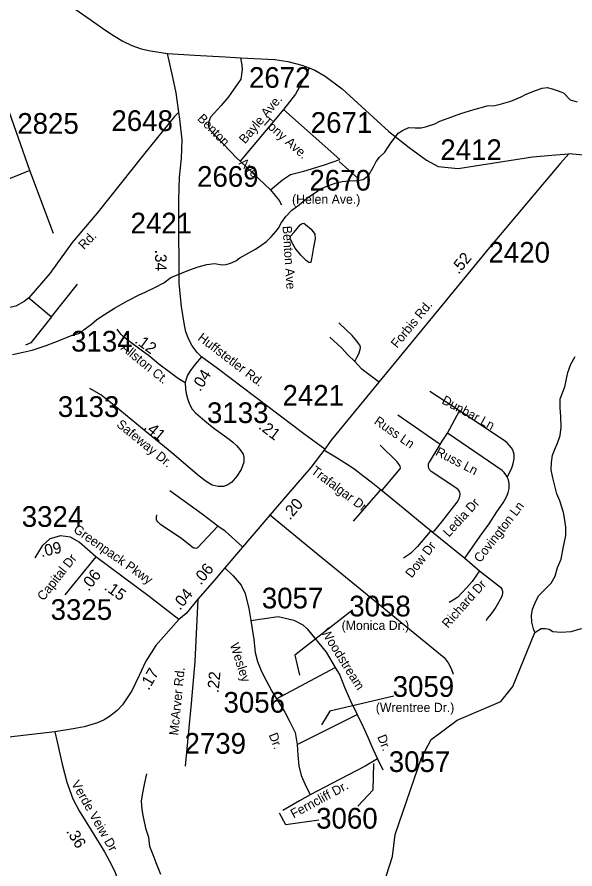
# Model space of a CAD drawing. Extents: x 1268485 to 1426702, y 514839 to 616766.
# Drawn here: x 1344690 to 1348673, y 529933 to 536010 of the extents above; entities that cross this region are included whole.
import ezdxf

# ---------------------------------------------------------------- set-up
doc = ezdxf.new("R2010")
doc.units = 0
for name, color, linetype in [('Old_Level_10', 7, 'Continuous'), ('Old_Level_11', 7, 'Continuous'), ('Old_Level_17', 7, 'Continuous'), ('Old_Level_32', 7, 'Continuous'), ('Old_Level_35', 7, 'Continuous'), ('Old_Level_59', 7, 'Continuous'), ('Old_Level_62', 7, 'Continuous'), ('Old_Level_8', 7, 'Continuous')]:
    doc.layers.add(name, color=color, linetype=linetype)

msp = doc.modelspace()

# ---------------------------------------------------------------- linework, layer by layer
at = {"layer": 'Old_Level_11'}
for points in [[(1347083.937, 531778.003), (1346674.106, 531459.215), (1346707.26, 531315.449)], [(1347379.013, 531165.978), (1346922.987, 531058.605), (1346863.971, 530961.97)], [(1347121.687, 530380.964), (1347232.2, 530497.083), (1347237.726, 530685.086)], [(1346845.402, 530281.433), (1346607.798, 530248.256), (1346563.592, 530331.199)]]:
    msp.add_lwpolyline(points, dxfattribs=at)
at = {"layer": 'Old_Level_32'}
for p, q in [((1346591.413, 535350.341), (1346281.83, 534980.915)), ((1346591.413, 535350.341), (1346994.739, 534993.353)), ((1346281.83, 534980.915), (1346500.092, 534777.407)), ((1344948.943, 534466.198), (1344781.269, 534915.545)), ((1345252.491, 532159.875), (1345030.773, 531887.898)), ((1346542.671, 531146.149), (1346959.839, 531370.291)), ((1346688.96, 530819.743), (1347118.028, 531035.48)), ((1347262.917, 530717.479), (1347300.715, 530640.43))]:
    msp.add_line(p, q, dxfattribs=at)
for points in [[(1344438.534, 536340.416), (1344591.651, 536311.047), (1344735.867, 536269.585), (1344874.742, 536224.667), (1344929.935, 536193.57), (1344988.69, 536152.107), (1345102.638, 536067.454), (1345219.843, 535987.062), (1345316.052, 535918.701), (1345378.638, 535877.675), (1345444.483, 535837.684), (1345510.36, 535806.586), (1345576.236, 535784.127), (1345642.112, 535768.58), (1345763.182, 535749.575)], [(1344781.269, 534915.545), (1344618.37, 535375.662), (1344488.275, 535723.174), (1344438.558, 535839.743), (1344417.879, 535886.763), (1344382.376, 535930.645), (1344336.649, 535964.769)], [(1345763.182, 535749.575), (1345956.661, 535738.598), (1346175.148, 535724.842), (1346284.498, 535719.853)], [(1345844.011, 535330.205), (1345824.596, 535468.341), (1345801.033, 535581.853), (1345763.182, 535749.575)], [(1346284.498, 535719.853), (1346294.874, 535666.914), (1346297.031, 535636.697), (1346286.244, 535567.628), (1346199.955, 535440.283), (1346148.181, 535377.69), (1346070.521, 535295.67), (1346055.42, 535256.82), (1346057.577, 535226.602), (1346066.206, 535205.019), (1346258.852, 535003.301), (1346281.83, 534980.915)], [(1346284.498, 535719.853), (1346530.107, 535707.844), (1346623.826, 535691.751), (1346723.349, 535665.736), (1346774.986, 535646.487)], [(1346774.986, 535646.487), (1346760.26, 535610.767), (1346678.861, 535459.708), (1346591.413, 535350.341)], [(1346774.986, 535646.487), (1346816.665, 535629.641), (1346889.66, 535587.952), (1347009.891, 535497.289), (1347343.337, 535193.835), (1347488.881, 535078.451), (1347612.944, 534989.178), (1347697.076, 534943.852), (1347839.454, 534928.744), (1347960.261, 534949.255), (1348370.133, 535012.921), (1348536.138, 535027.355), (1348628.208, 535033.861)], [(1345844.011, 535330.205), (1345814.954, 535299.438), (1345602.993, 535037.977), (1345259.404, 534609.285), (1345084.227, 534402.07), (1344922.836, 534181.187), (1344774.726, 534006.683), (1344740.083, 533981.68), (1344680.748, 533948.429), (1344580.354, 533925.179), (1344488.886, 533910.892), (1344385.095, 533886.21), (1344317.634, 533848.206), (1344271.688, 533814.774), (1344198.592, 533758.356), (1344122.574, 533686.057), (1344068.274, 533600.387), (1344008.182, 533494.323), (1343972.286, 533411.661), (1343929.565, 533283.406), (1343867.857, 533183.653), (1343744.439, 533079.148)], [(1346007.164, 533586.665), (1345976.079, 533617.772), (1345940.042, 533664.487), (1345915.272, 533708.703), (1345894.518, 533764.98), (1345886.267, 533813.09), (1345863.426, 533946.245), (1345848.326, 534110.282), (1345845.861, 534618.489), (1345845.833, 534706.532), (1345850.483, 534868.31), (1345863.426, 534999.971), (1345867.741, 535133.792), (1345852.64, 535280.562), (1345844.011, 535330.205)], [(1346500.092, 534777.407), (1346583.943, 534849.316), (1346642.188, 534886.009), (1346737.107, 534909.751), (1346823.396, 534935.651), (1346883.799, 534955.077), (1346994.739, 534993.353)], [(1348628.208, 535033.861), (1348568.599, 534967.594), (1348061.649, 534366.7), (1346931.258, 532991.373), (1346886.541, 532926.87)], [(1349047.749, 534996.246), (1348628.208, 535033.861)], [(1344781.269, 534915.545), (1344651.785, 534863.306), (1344521.73, 534815.335), (1344400.686, 534803.459), (1344303.377, 534812.96), (1344196.89, 534831.711)], [(1346500.092, 534777.407), (1346560.048, 534700.759), (1346577.444, 534670.394)], [(1345891.005, 533400.024), (1345841.923, 533429.493), (1345784.661, 533472.06), (1345702.859, 533534.274), (1345637.417, 533588.302), (1345576.883, 533632.506), (1345511.441, 533679.985), (1345451.215, 533726.952), (1345431.635, 533746.547), (1345403.747, 533782.767)], [(1346007.164, 533586.665), (1345964.626, 533535.912), (1345933.541, 533496.619), (1345907.365, 533455.688), (1345894.276, 533419.67), (1345891.005, 533400.024)], [(1346886.541, 532926.87), (1346737.661, 533036.563), (1346120.051, 533503.167), (1346007.164, 533586.665)], [(1345891.005, 533400.024), (1345892.641, 533355.819), (1345897.549, 533324.711), (1345907.365, 533288.693), (1345922.09, 533247.763), (1345940.086, 533213.381), (1345962.991, 533187.186), (1346030.068, 533129.884), (1346095.51, 533077.493), (1346205.126, 532998.907), (1346231.302, 532977.624), (1346255.844, 532954.703), (1346283.656, 532921.96), (1346303.289, 532892.49), (1346309.833, 532869.569), (1346309.833, 532835.187), (1346290.201, 532782.796), (1346259.116, 532735.317), (1346223.123, 532691.113), (1346195.31, 532673.103), (1346162.589, 532661.644), (1346126.596, 532661.644), (1346082.422, 532671.466), (1346039.886, 532696.024), (1345990.804, 532733.68), (1345925.362, 532789.345), (1345794.478, 532900.675), (1345625.965, 533039.837), (1345382.193, 533239.576), (1345287.303, 533314.888), (1345210.408, 533360.729)], [(1346886.541, 532926.87), (1346786.742, 532797.531), (1346577.327, 532553.588), (1346172.603, 532080.164)], [(1345252.491, 532159.875), (1345133.288, 532264.849), (1345071.301, 532300.635), (1344999.779, 532310.178), (1344923.488, 532288.706), (1344868.655, 532238.605), (1344816.205, 532152.718)], [(1345843.743, 531711.352), (1345633.944, 531875.969), (1345252.491, 532159.875)], [(1346172.603, 532080.164), (1346098.361, 531992.405), (1345981.155, 531858.042)], [(1346172.603, 532080.164), (1346231.893, 532023.102), (1346289.289, 531957.261), (1346318.687, 531898.424), (1346343.885, 531790.556), (1346357.884, 531706.503)], [(1345981.155, 531858.042), (1345896.86, 531755.889), (1345843.743, 531711.352)], [(1345981.155, 531858.042), (1345958.391, 531412.849), (1345932.516, 531112.489), (1345891.117, 530667.128)], [(1345843.743, 531711.352), (1345680.061, 531526.692), (1345609.082, 531415.439), (1345561.861, 531313.16), (1345510.111, 531203.115), (1345442.837, 531103.426), (1345404.025, 531063.293), (1345349.688, 531020.569), (1345312.169, 530997.265), (1345263.007, 530976.551), (1345169.858, 530946.774), (1345090.94, 530932.533), (1344960.469, 530911.826)], [(1346357.884, 531706.503), (1346553.871, 531734.47), (1346664.727, 531706.966), (1346729.177, 531674.461), (1346760.197, 531646.532), (1346896.742, 531480.07), (1346959.839, 531370.291)], [(1346357.884, 531706.503), (1346380.282, 531569.216), (1346390.781, 531478.159), (1346406.18, 531412.317), (1346434.179, 531342.273), (1346464.976, 531282.035), (1346508.373, 531202.184), (1346542.671, 531146.149)], [(1346959.839, 531370.291), (1346993.437, 531314.255), (1347028.434, 531228.802), (1347070.431, 531132.141), (1347118.028, 531035.48)], [(1346542.671, 531146.149), (1346601.467, 531050.89), (1346635.08, 530986.86), (1346675.661, 530906.599), (1346688.96, 530819.743)], [(1347118.028, 531035.48), (1347161.424, 530947.224), (1347193.622, 530874.378), (1347230.72, 530788.924), (1347262.917, 530717.479)], [(1344960.272, 530911.818), (1344527.516, 530861.326), (1344289.467, 530835.433), (1343970.952, 530808.338), (1343710.637, 530791.41), (1343514.836, 530797.889), (1343285.106, 530816.696), (1342871.594, 530852.217), (1342803.893, 530858.853), (1342766.427, 530859.989), (1342714.96, 530852.217), (1342543.358, 530778.238)], [(1344960.469, 530911.826), (1344975.796, 530839.318), (1345010.716, 530680.841), (1345045.03, 530551.885), (1345087.482, 530433.543), (1345132.966, 530348.581), (1345217.868, 530208.999), (1345314.9, 530054.246), (1345348.255, 529993.558), (1345384.642, 529920.733), (1345411.932, 529850.942), (1345436.189, 529756.877), (1345442.254, 529677.982), (1345454.383, 529395.785), (1345463.479, 529262.272), (1345478.641, 529180.344), (1345502.898, 529065.037)], [(1346688.96, 530819.743), (1346694.559, 530744.096), (1346701.559, 530669.849), (1346718.358, 530599.805), (1346746.356, 530535.364), (1346783.454, 530461.117)], [(1347262.917, 530717.479), (1347176.123, 530667.047), (1346937.442, 530542.368), (1346783.454, 530461.117)], [(1346783.454, 530461.117), (1346706.459, 530419.091), (1346586.068, 530349.046)]]:
    msp.add_lwpolyline(points, dxfattribs=at)
at = {"layer": 'Old_Level_35'}
for p, q in [((1346989.802, 534978.938), (1347126.469, 534854.881)), ((1344935.385, 533870.631), (1345121.675, 534104.493)), ((1344774.726, 534006.683), (1344935.385, 533870.631)), ((1347848.765, 533200.675), (1347637.664, 533337.753)), ((1347709.637, 532960.354), (1347407.288, 533169.2)), ((1347763.361, 533041.042), (1347848.765, 533200.675)), ((1347633.358, 532835.734), (1347709.637, 532960.354)), ((1347650.479, 532340.43), (1347885.469, 532149.834)), ((1347885.469, 532149.834), (1347992.096, 532059.868)), ((1347992.096, 532059.868), (1348141.579, 531943.501))]:
    msp.add_line(p, q, dxfattribs=at)
for points in [[(1344935.385, 533870.631), (1344788.67, 533686.239), (1344751.043, 533668.45)], [(1347101.658, 533552.442), (1347116.421, 533581.918), (1347129.955, 533606.884), (1347139.797, 533637.385), (1347141.848, 533649.739), (1347139.387, 533666.144), (1347128.417, 533682.086), (1347117.036, 533694.697), (1347104.528, 533711.665), (1347082.383, 533737.194), (1347039.834, 533779.691), (1346986.726, 533829.006)], [(1347101.658, 533552.442), (1347051.215, 533599.502), (1347005.386, 533650.508), (1346922.955, 533726.275)], [(1347276.259, 533403.574), (1347172.093, 533482.57), (1347151.998, 533498.769), (1347101.658, 533552.442)], [(1348188.331, 532728.235), (1348219.089, 532787.239), (1348227.496, 532808.513), (1348234.468, 532834.76), (1348238.364, 532861.109), (1348239.594, 532890.021), (1348232.007, 532915.704), (1348219.704, 532936.876), (1348203.71, 532956.766), (1348187.716, 532972.811), (1348167.723, 532988.19), (1347848.765, 533200.675)], [(1347709.637, 532960.354), (1347724.708, 532985.166), (1347763.361, 533041.042)], [(1348188.331, 532728.235), (1348178.796, 532744.229), (1348166.493, 532760.941), (1348153.37, 532774.423), (1348010.243, 532873.207), (1347763.361, 533041.042)], [(1346879.381, 532922.266), (1346975.961, 532866.081), (1347073.463, 532803.745), (1347104.016, 532782.42), (1347158.765, 532740.333), (1347218.127, 532694.76), (1347288.87, 532636.372)], [(1347288.87, 532636.372), (1347298.61, 532636.577), (1347424.922, 532786.573), (1347426.87, 532794.877), (1347425.537, 532803.182), (1347422.051, 532810.82), (1347415.9, 532821.175), (1347403.392, 532837.118), (1347281.591, 532956.151)], [(1347650.479, 532340.43), (1347669.959, 532344.685), (1347722.35, 532408.302), (1347790.017, 532495.245), (1347831.54, 532548.917), (1347842.511, 532566.5), (1347847.74, 532579.316), (1347851.225, 532591.568), (1347853.583, 532601.513), (1347853.378, 532611.919), (1347850.098, 532620.736), (1347844.254, 532631.809), (1347837.897, 532640.011), (1347831.95, 532644.062), (1347751.468, 532700.143), (1347647.096, 532768.374), (1347636.638, 532778.319), (1347628.539, 532791.75), (1347626.796, 532801.08), (1347626.796, 532811.025), (1347627.924, 532822.713), (1347632.537, 532834.401), (1347633.358, 532835.734)], [(1347885.469, 532149.834), (1347996.505, 532307.776), (1348059.968, 532395.692), (1348115.845, 532479.763), (1348159.521, 532543.996), (1348178.796, 532577.983), (1348190.894, 532602.999), (1348196.636, 532618.43), (1348202.377, 532646.676), (1348204.325, 532681.996), (1348197.353, 532707.679), (1348188.331, 532728.235)], [(1346124.174, 532378.98), (1346010.575, 532463.308), (1345779.892, 532629.4)], [(1347288.87, 532636.372), (1347281.386, 532636.064), (1347089.354, 532413.634)], [(1347288.87, 532636.372), (1347445.837, 532509.393), (1347650.479, 532340.43)], [(1346124.174, 532378.98), (1345978.997, 532222.628), (1345973.666, 532220.526), (1345966.899, 532219.399), (1345957.877, 532220.116), (1345955.006, 532220.526), (1345948.24, 532222.935), (1345865.296, 532288.962), (1345713.25, 532391.181), (1345703.407, 532399.024), (1345695.923, 532408.252), (1345688.746, 532417.94), (1345685.158, 532426.501), (1345684.132, 532436.446), (1345684.748, 532443.931), (1345687.618, 532458.745)], [(1346492.858, 532462.539), (1346788.03, 532219.706), (1347738.242, 531441.482), (1347766.846, 531404.367), (1347788.787, 531363.921), (1347802.218, 531323.424)], [(1346297.751, 532232.727), (1346174.412, 532341.61), (1346124.174, 532378.98)], [(1347650.479, 532340.43), (1347639.099, 532339.252), (1347548.979, 532232.06), (1347527.961, 532210.632), (1347498.331, 532183.975), (1347448.401, 532149.271)], [(1347992.096, 532059.868), (1347939.603, 531984.357), (1347901.873, 531940.476), (1347865.887, 531901.516), (1347836.667, 531872.809), (1347803.756, 531850.868), (1347775.254, 531833.747)], [(1348141.579, 531943.501), (1348151.422, 531928.481), (1348154.908, 531915.255), (1348155.728, 531899.825), (1348153.472, 531886.547), (1348148.243, 531872.451), (1348108.361, 531800.938), (1348073.604, 531753.366), (1348045.615, 531718.61), (1348039.463, 531702.923)]]:
    msp.add_lwpolyline(points, dxfattribs=at)
at = {"layer": 'Old_Level_59'}
for points in [[(1348387.129, 531619.262), (1348375.749, 531644.945), (1348364.881, 531693.593), (1348361.908, 531741.217), (1348368.879, 531785.406), (1348387.847, 531830.978), (1348412.966, 531882.191), (1348457.975, 531927.25), (1348502.983, 531972.259), (1348532.101, 532021.728), (1348547.48, 532083.808), (1348574.854, 532143.17), (1348588.49, 532220.834), (1348606.535, 532310.749), (1348607.868, 532372.265), (1348600.896, 532420.811), (1348590.131, 532476.842), (1348563.884, 532557.785), (1348543.071, 532608.28), (1348515.492, 532722.904), (1348502.778, 532778.934), (1348505.957, 532831.377), (1348513.134, 532884.588), (1348532.203, 532932.621), (1348549.018, 532970.043), (1348566.242, 533025.509), (1348575.572, 533085.231), (1348571.266, 533161.613), (1348566.55, 533221.591), (1348567.985, 533285.618), (1348582.954, 533329.601), (1348599.871, 533371.125), (1348622.221, 533474.881), (1348643.444, 533532.706), (1348674.715, 533589.557)], [(1348387.129, 531619.262), (1348431.83, 531647.919), (1348459.82, 531648.995), (1348487.707, 531642.69), (1348515.389, 531626.541), (1348571.266, 531621.313), (1348645.495, 531627.208), (1348709.984, 531645.611), (1348766.168, 531654.326), (1348806.563, 531675.651), (1348842.96, 531688.877), (1348903.245, 531703.283), (1349005.874, 531725.838), (1349106.759, 531764.798), (1349165.199, 531785.816), (1349266.187, 531828.057), (1349322.884, 531858.097), (1349379.889, 531899.671)], [(1346041.673, 528330.834), (1346143.244, 528490.321), (1346638.24, 529035.042), (1346794.284, 529291.255), (1346914.24, 529430.023), (1347202.236, 529640.817), (1347279.233, 529741.037), (1347369.25, 530021.548), (1347389.243, 530178.669), (1347576.251, 530726.363), (1347646.276, 530856.263), (1347832.258, 530993.648), (1348144.245, 531128.522), (1348229.239, 531235.149), (1348387.129, 531619.262)]]:
    msp.add_lwpolyline(points, dxfattribs=at)
at = {"layer": 'Old_Level_62'}
for points in [[(1346504.341, 534441.548), (1346537.149, 534479.431), (1346555.706, 534504.499), (1346576.622, 534544.279), (1346609.635, 534587.955), (1346652.696, 534633.015), (1346703.549, 534671.411), (1346758.605, 534718.676), (1346821.556, 534759.276), (1346860.106, 534786.394), (1346914.65, 534809.104), (1346960.992, 534823.765), (1347011.332, 534836.683), (1347057.469, 534842.322), (1347121.445, 534842.681), (1347161.738, 534851.755), (1347198.34, 534880.513), (1347233.711, 534942.183), (1347254.626, 534979.502), (1347277.285, 535009.44), (1347316.039, 535044.76), (1347336.852, 535079.618), (1347359.613, 535115.247), (1347390.576, 535154.873), (1347411.081, 535180.709), (1347441.531, 535199.779), (1347486.028, 535221.054), (1347531.959, 535220.131), (1347573.995, 535218.439), (1347606.188, 535226.026), (1347672.625, 535248.479), (1347707.074, 535265.857), (1347767.667, 535288.413), (1347858.402, 535322.708), (1347942.986, 535348.904), (1348045.717, 535376.381), (1348099.851, 535379.405), (1348148.038, 535389.914), (1348214.578, 535410.727), (1348289.217, 535441.228), (1348323.665, 535458.555), (1348392.255, 535486.749), (1348438.7, 535502.231), (1348474.789, 535507.255), (1348510.57, 535498.284), (1348552.401, 535483.52), (1348592.079, 535468.756), (1348638.933, 535419.39), (1348688.658, 535404.473)], [(1346789.773, 534497.322), (1346814.995, 534460.72), (1346818.173, 534426.989), (1346806.895, 534367.319), (1346793.362, 534297.857), (1346788.748, 534273.303), (1346786.492, 534259.41), (1346772.446, 534259.718), (1346752.761, 534274.021), (1346715.544, 534310.878), (1346674.739, 534361.783), (1346645.827, 534412.431), (1346640.188, 534428.937), (1346644.596, 534448.571), (1346667.152, 534475.997), (1346710.418, 534527.67), (1346724.669, 534537.205), (1346736.665, 534538.589), (1346748.455, 534531.002), (1346789.773, 534497.322)], [(1344657.027, 533602.27), (1344733.408, 533620.468), (1344797.795, 533634.719), (1344898.578, 533667.169), (1344991.364, 533703.053), (1345082.305, 533740.628), (1345130.492, 533751.958), (1345148.639, 533761.441), (1345169.144, 533780.716), (1345222.048, 533819.881), (1345258.854, 533852.792), (1345313.603, 533887.753), (1345384.654, 533933.942), (1345477.748, 533984.59), (1345556.795, 534026.471), (1345609.288, 534049.232), (1345673.982, 534079.939), (1345738.779, 534114.746), (1345787.684, 534151.502), (1345827.976, 534168.726), (1345916.867, 534204.713), (1345983.406, 534227.166), (1346043.794, 534243.98), (1346099.978, 534252.695), (1346153.804, 534243.416), (1346181.896, 534244.493), (1346214.09, 534254.541), (1346252.434, 534270.996), (1346281.039, 534292.578), (1346343.785, 534329.025), (1346392.382, 534354.349), (1346430.932, 534379.827), (1346471.635, 534408.535), (1346504.341, 534441.548)], [(1345715.916, 529894.774), (1345683.62, 529975.821), (1345660.962, 530033.749), (1345638.201, 530092.444), (1345629.691, 530156.626), (1345610.929, 530213.63), (1345592.782, 530301.802), (1345583.965, 530356.141), (1345579.351, 530417.759), (1345586.63, 530475.892), (1345599.959, 530535.511), (1345615.645, 530611.534)]]:
    msp.add_lwpolyline(points, dxfattribs=at)

# ---------------------------------------------------------------- texts
at = {"layer": 'Old_Level_10'}
for s, height, rotation, p in [('Benton Ave', 65.6167, 273.6280167, (1346584.902, 534518.386)), ('Dunbar Ln', 65.6167, 331.6843389, (1347716.38, 533256.413)), ('Russ Ln', 65.6167, 325.105175, (1347233.655, 533113.203)), ('Russ Ln', 65.6167, 332.6859167, (1347671.739, 532887.957)), ('Trafalgar Dr', 65.61666, 323.172475, (1346783.708, 532760.411)), ('Ledia Dr', 65.6167, 47.5339333, (1347772.509, 532295.693)), ('Covington Ln', 65.61666, 52.2005806, (1347996.641, 532113.398)), ('Dow Dr', 65.6167, 52.8958111, (1347508.132, 532004.062)), ('Richard Dr', 65.6167, 48.3274528, (1347765.662, 531646.56))]:
    msp.add_text(s, height=height, rotation=rotation, dxfattribs=at).set_placement(p)
at = {"layer": 'Old_Level_11'}
for s, height, rotation, p in [('Bayle Ave.', 65.6167, 50.0365722, (1346317.721, 535101.092)), ('Benton', 65.6167, 314.47785, (1345972.548, 535281.138)), ('Tony Ave.', 65.6167, 318.4876667, (1346435.408, 535254.936)), ('Ave.', 65.6167, 316.7153306, (1346269.527, 534962.834)), ('Rd.', 65.6167, 46.1295806, (1345167.813, 534346.458)), ('Forbis Rd.', 65.6167, 50.5829611, (1347402.922, 533643.567)), ('Huffstetler Rd.', 65.61666, 322.7267917, (1345974.568, 533709.831)), ('Allston Ct.', 65.61666, 320.9357139, (1345425.116, 533641.326)), ('Safeway Dr.', 65.61666, 320.9357139, (1345394.63, 533093.964)), ('Greenpack Pkwy', 65.61666, 324.8690361, (1345086.69, 532341.349)), ('Capital Dr', 65.6167, 51.8419417, (1344878.952, 531841.371)), ('Woodstream', 65.6167, 302.0953528, (1346856.209, 531624.038)), ('Wesley ', 65.6167, 287.8422, (1346208.623, 531533.965)), ('McArver Rd.', 65.61666, 84.3854583, (1345839.746, 530883.508)), ('Dr.', 65.6167, 291.6317056, (1346484.862, 530889.234)), ('Dr.', 65.6167, 291.1392694, (1347260.182, 530876.781)), ('Verde Veiw Dr', 65.61666, 299.6220889, (1345074.805, 530542.514)), ('Ferncliff Dr.', 65.61666, 28.4276917, (1346663.894, 530292.574))]:
    msp.add_text(s, height=height, rotation=rotation, dxfattribs=at).set_placement(p)
for s, p in [('(Helen Ave.)', (1346652.816, 534677.457)), ('(Monica Dr.)', (1347007.095, 531637.822)), ('(Wrentree Dr.)', (1347250.822, 531052.64))]:
    msp.add_text(s, height=65.61666, dxfattribs=at).set_placement(p)
at = {"layer": 'Old_Level_17'}
for s, rotation, p in [('.34', 270.2778917, (1345675.214, 534350.061)), ('.52', 50.5829778, (1347842.428, 534170.865)), ('.12', 323.8615556, (1345524.094, 533690.647)), ('.04', 57.4002611, (1345997.318, 533333.989)), ('.21', 322.9289556, (1346408.528, 533077.869)), ('.41', 320.4492, (1345589.788, 533076.623)), ('.20', 49.3553278, (1346637.988, 532417.831)), ('.09', 12.53065, (1344864.974, 532157.123)), ('.06', 52.3904278, (1345201.712, 531909.458)), ('.06', 50.5165694, (1346001.385, 531953.469)), ('.15', 324.404975, (1345305.941, 531930.306)), ('.04', 50.4709889, (1345853.251, 531773.902)), ('.17', 59.7384611, (1345629.531, 531202.891)), ('.22', 84.3854583, (1346127.925, 531185.896)), ('.36', 301.3216722, (1345038.241, 530201.975))]:
    msp.add_text(s, height=82.0208, rotation=rotation, dxfattribs=at).set_placement(p)
at = {"layer": 'Old_Level_8'}
for s, p in [('2672', (1346345.622, 535504.831)), ('2825', (1344691.322, 535177.066)), ('2648', (1345363.512, 535197.098)), ('2671', (1346786.472, 535183.676)), ('2412', (1347711.69, 534989.524)), ('2669', (1345974.95, 534798.933)), ('2670', (1346777.253, 534771.771)), ('2421', (1345500.269, 534466.233)), ('2420', (1348055.322, 534257.561)), ('3134', (1345075.504, 533623.571)), ('2421', (1346584.919, 533237.602)), ('3133', (1344980.616, 533157.345)), ('3133', (1346045.771, 533113.678)), ('3324', (1344723.121, 532373.246)), ('3057', (1346437.317, 531791.501)), ('3325', (1344929.476, 531709.626)), ('3058', (1347061.416, 531734.384)), ('3059', (1347371.302, 531160.699)), ('3056', (1346163.745, 531047.868)), ('2739', (1345885.266, 530755.056)), ('3057', (1347343.53, 530624.778)), ('3060', (1346825.16, 530220.679))]:
    msp.add_text(s, height=147.6375, dxfattribs=at).set_placement(p)

doc.saveas('drawing.dxf')
